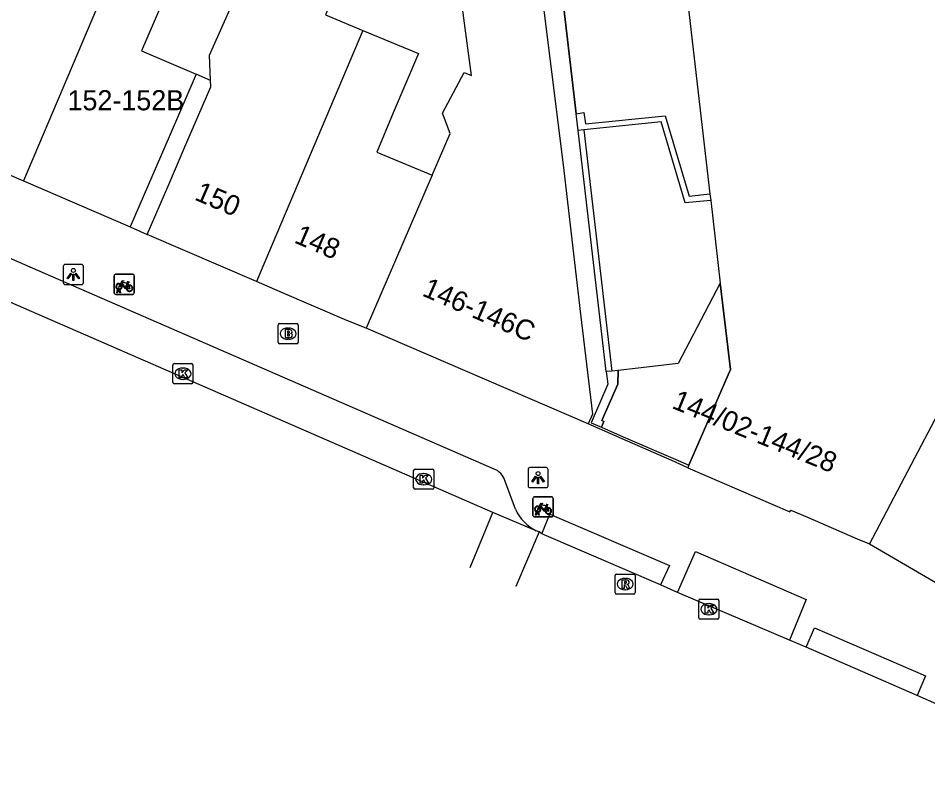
# Model space of a CAD drawing. Extents: x 159718 to 160783, y 383290 to 384030.
# Drawn here: x 159819.16 to 159864.38, y 383524.76 to 383563 of the extents above; entities that cross this region are included whole.
import ezdxf

# ---------------------------------------------------------------- set-up
doc = ezdxf.new("R2010")
doc.units = 0
for name, color, linetype in [('IMGEO_Brandkraan', 7, 'Continuous'), ('IMGEO_Fietsenrek', 7, 'Continuous'), ('IMGEO_Grasland_overig', 7, 'Continuous'), ('IMGEO_Hek', 7, 'Continuous'), ('IMGEO_Kolk', 7, 'Continuous'), ('IMGEO_Lichtpunt', 7, 'Continuous'), ('IMGEO_Muur', 7, 'Continuous'), ('IMGEO_Pand', 7, 'Continuous'), ('IMGEO_Pand_nummerreeks', 7, 'Continuous'), ('IMGEO_Pand_overbouw', 7, 'Continuous'), ('IMGEO_Rijbaan_lokaal_gesloten', 7, 'Continuous'), ('IMGEO_Rijbaan_lokaal_open', 7, 'Continuous'), ('IMGEO_Rioolput', 7, 'Continuous'), ('IMGEO_Voetpad_open', 7, 'Continuous')]:
    doc.layers.add(name, color=color, linetype=linetype)

msp = doc.modelspace()

# ---------------------------------------------------------------- linework, layer by layer
at = {"layer": 'IMGEO_Brandkraan'}
for p, q in [((159832.083, 383546.881), (159832.083, 383547.733)), ((159832.158, 383547.807), (159833.01, 383547.807)), ((159833.084, 383547.733), (159833.084, 383546.881)), ((159832.571, 383547.587), (159832.596, 383547.587)), ((159833.01, 383546.807), (159832.158, 383546.807)), ((159832.594, 383547.027), (159832.569, 383547.027))]:
    msp.add_line(p, q, dxfattribs=at)
for points in [[(159832.083, 383546.881), (159832.083, 383547.733)], [(159832.158, 383547.807), (159833.01, 383547.807)], [(159833.084, 383547.733), (159833.084, 383546.881)], [(159832.431, 383547.507), (159832.431, 383547.107), (159832.644, 383547.107)], [(159832.662, 383547.507), (159832.431, 383547.507)], [(159832.61, 383547.426), (159832.556, 383547.426), (159832.556, 383547.35)], [(159832.556, 383547.35), (159832.609, 383547.35)], [(159832.618, 383547.274), (159832.556, 383547.274), (159832.556, 383547.193)], [(159832.556, 383547.193), (159832.618, 383547.193)], [(159833.01, 383546.807), (159832.158, 383546.807)]]:
    msp.add_lwpolyline(points, dxfattribs=at)
for centre, radius, start, end in [((159832.16, 383547.731), 0.0765, 91.552, 178.448), ((159832.16, 383547.731), 0.0765, 91.552, 178.448), ((159833.008, 383547.731), 0.0765, 1.552, 88.448), ((159833.008, 383547.731), 0.0765, 1.552, 88.448), ((159832.611, 383547.388), 0.0379, 267.8285, 90.9355), ((159832.619, 383547.233), 0.0404, 269.8759, 90.5077), ((159832.666, 383547.362), 0.145, 59.4692, 91.5367), ((159832.691, 383547.409), 0.0922, 285.5137, 58.1501), ((159832.696, 383547.217), 0.105, 301.3115, 78.989), ((159832.16, 383546.883), 0.0765, 181.552, 268.448), ((159832.16, 383546.883), 0.0765, 181.552, 268.448), ((159832.65, 383547.358), 0.251, 268.6676, 293.5347), ((159833.008, 383546.883), 0.0765, 271.552, 358.448), ((159833.008, 383546.883), 0.0765, 271.552, 358.448)]:
    msp.add_arc(centre, radius, start, end, dxfattribs=at)
for centre, major_axis, ratio, start_param, end_param in [((159832.57, 383547.307), (-0.387, 0.002), 0.722429, 4.712389, 7.853982), ((159832.595, 383547.307), (-0.39, 0.002), 0.717154, 1.570796, 4.712389)]:
    msp.add_ellipse(centre, major_axis=major_axis, ratio=ratio, start_param=start_param, end_param=end_param, dxfattribs=at)
at = {"layer": 'IMGEO_Fietsenrek'}
for p, q in [((159823.933, 383549.335), (159823.933, 383550.176)), ((159823.933, 383550.176), (159823.933, 383549.335)), ((159824.008, 383550.26), (159824.849, 383550.26)), ((159824.849, 383550.26), (159824.008, 383550.26)), ((159824.933, 383550.185), (159824.933, 383549.344)), ((159824.933, 383549.344), (159824.933, 383550.185)), ((159824.06, 383549.344), (159824.099, 383549.504)), ((159824.129, 383549.492), (159824.094, 383549.344)), ((159824.171, 383549.516), (159824.17, 383549.52)), ((159824.212, 383549.344), (159824.178, 383549.486)), ((159824.202, 383549.527), (159824.203, 383549.52)), ((159824.21, 383549.49), (159824.245, 383549.344)), ((159824.62, 383549.809), (159824.656, 383549.714)), ((159824.858, 383549.26), (159824.017, 383549.26)), ((159824.017, 383549.26), (159824.858, 383549.26)), ((159824.094, 383549.344), (159824.06, 383549.344)), ((159824.245, 383549.344), (159824.212, 383549.344)), ((159844.754, 383538.263), (159844.754, 383539.104)), ((159844.754, 383539.104), (159844.754, 383538.263)), ((159844.829, 383539.188), (159845.67, 383539.188)), ((159845.67, 383539.188), (159844.829, 383539.188)), ((159845.754, 383539.113), (159845.754, 383538.272)), ((159845.754, 383538.272), (159845.754, 383539.113)), ((159845.441, 383538.737), (159845.477, 383538.642)), ((159845.679, 383538.188), (159844.838, 383538.188)), ((159844.838, 383538.188), (159845.679, 383538.188)), ((159844.881, 383538.272), (159844.92, 383538.432)), ((159844.915, 383538.272), (159844.881, 383538.272)), ((159844.95, 383538.42), (159844.915, 383538.272)), ((159844.992, 383538.444), (159844.991, 383538.448)), ((159845.033, 383538.272), (159844.999, 383538.414)), ((159845.023, 383538.455), (159845.024, 383538.448)), ((159845.031, 383538.418), (159845.066, 383538.272)), ((159845.066, 383538.272), (159845.033, 383538.272))]:
    msp.add_line(p, q, dxfattribs=at)
for points in [[(159824.246, 383549.786), (159824.341, 383549.95), (159824.427, 383549.936), (159824.429, 383549.927), (159824.373, 383549.916), (159824.346, 383549.871), (159824.602, 383549.83)], [(159824.602, 383549.83), (159824.627, 383549.879), (159824.621, 383549.883), (159824.598, 383549.887), (159824.586, 383549.894), (159824.585, 383549.897), (159824.587, 383549.902), (159824.682, 383549.887), (159824.684, 383549.877), (159824.674, 383549.864), (159824.662, 383549.858), (159824.648, 383549.864), (159824.62, 383549.809)], [(159824.267, 383549.734), (159824.215, 383549.644), (159824.175, 383549.619), (159824.176, 383549.666), (159824.231, 383549.76)], [(159824.542, 383549.542), (159824.492, 383549.542), (159824.301, 383549.793), (159824.282, 383549.761)], [(159824.589, 383549.805), (159824.332, 383549.846), (159824.315, 383549.817), (159824.482, 383549.597), (159824.589, 383549.805)], [(159824.637, 383549.707), (159824.607, 383549.784), (159824.498, 383549.566), (159824.541, 383549.566)], [(159824.571, 383549.566), (159824.691, 383549.565), (159824.647, 383549.679)], [(159824.667, 383549.686), (159824.722, 383549.541), (159824.572, 383549.541)], [(159845.088, 383538.662), (159845.036, 383538.572), (159844.996, 383538.547), (159844.997, 383538.594), (159845.052, 383538.688)], [(159845.067, 383538.714), (159845.162, 383538.878), (159845.248, 383538.864), (159845.25, 383538.855), (159845.194, 383538.844), (159845.167, 383538.799), (159845.423, 383538.758)], [(159845.363, 383538.47), (159845.313, 383538.47), (159845.122, 383538.721), (159845.103, 383538.689)], [(159845.41, 383538.733), (159845.153, 383538.774), (159845.136, 383538.745), (159845.303, 383538.525), (159845.41, 383538.733)], [(159845.458, 383538.635), (159845.428, 383538.712), (159845.319, 383538.494), (159845.362, 383538.494)], [(159845.392, 383538.494), (159845.512, 383538.493), (159845.468, 383538.607)], [(159845.488, 383538.614), (159845.543, 383538.469), (159845.393, 383538.469)], [(159845.423, 383538.758), (159845.448, 383538.807), (159845.442, 383538.811), (159845.419, 383538.815), (159845.407, 383538.822), (159845.406, 383538.825), (159845.408, 383538.83), (159845.503, 383538.815), (159845.505, 383538.805), (159845.495, 383538.792), (159845.483, 383538.786), (159845.469, 383538.792), (159845.441, 383538.737)]]:
    msp.add_lwpolyline(points, dxfattribs=at)
for centre, radius, start, end in [((159824.011, 383550.182), 0.0779, 92.4484, 184.2845), ((159824.011, 383550.182), 0.0779, 92.4484, 184.2845), ((159824.855, 383550.182), 0.0779, 2.4484, 94.2845), ((159824.855, 383550.182), 0.0779, 2.4484, 94.2845), ((159824.173, 383549.645), 0.159, 62.6766, 242.1369), ((159824.173, 383549.645), 0.129, 63.3192, 238.903), ((159824.153, 383549.516), 0.0499, 12.8025, 158.6934), ((159824.173, 383549.645), 0.159, 253.9967, 271.7867), ((159824.153, 383549.516), 0.0174, 12.8025, 163.4502), ((159824.173, 383549.645), 0.129, 253.415, 269.0204), ((159824.173, 383549.645), 0.129, 283.6043, 43.4302), ((159824.173, 383549.645), 0.159, 283.5766, 46.6042), ((159824.7, 383549.561), 0.159, 113.3408, 178.3217), ((159824.7, 383549.561), 0.159, 187.0065, 105.7708), ((159824.7, 383549.561), 0.129, 113.923, 177.9556), ((159824.7, 383549.561), 0.129, 188.6715, 104.5883), ((159824.011, 383549.338), 0.0779, 182.4484, 274.2845), ((159824.011, 383549.338), 0.0779, 182.4484, 274.2845), ((159824.855, 383549.338), 0.0779, 272.4484, 4.2845), ((159824.855, 383549.338), 0.0779, 272.4484, 4.2845), ((159844.832, 383539.11), 0.0779, 92.4484, 184.2845), ((159844.832, 383539.11), 0.0779, 92.4484, 184.2845), ((159845.676, 383539.11), 0.0779, 2.4484, 94.2845), ((159845.676, 383539.11), 0.0779, 2.4484, 94.2845), ((159844.994, 383538.573), 0.159, 62.6766, 242.1369), ((159844.994, 383538.573), 0.129, 63.3192, 238.903), ((159844.994, 383538.573), 0.129, 283.6043, 43.4302), ((159844.994, 383538.573), 0.159, 283.5766, 46.6042), ((159845.521, 383538.489), 0.159, 113.3408, 178.3217), ((159845.521, 383538.489), 0.159, 187.0065, 105.7708), ((159845.521, 383538.489), 0.129, 113.923, 177.9556), ((159845.521, 383538.489), 0.129, 188.6715, 104.5883), ((159844.832, 383538.266), 0.0779, 182.4484, 274.2845), ((159844.832, 383538.266), 0.0779, 182.4484, 274.2845), ((159844.974, 383538.444), 0.0499, 12.8025, 158.6934), ((159844.994, 383538.573), 0.159, 253.9967, 271.7867), ((159844.974, 383538.444), 0.0174, 12.8025, 163.4502), ((159844.994, 383538.573), 0.129, 253.415, 269.0204), ((159845.676, 383538.266), 0.0779, 272.4484, 4.2845), ((159845.676, 383538.266), 0.0779, 272.4484, 4.2845)]:
    msp.add_arc(centre, radius, start, end, dxfattribs=at)
at = {"layer": 'IMGEO_Grasland_overig'}
msp.add_lwpolyline([(159846.906, 383558.242), (159845.381, 383571.333)], dxfattribs=at)
at = {"layer": 'IMGEO_Hek'}
msp.add_lwpolyline([(159845.381, 383571.333), (159846.906, 383558.242)], dxfattribs=at)
at = {"layer": 'IMGEO_Kolk'}
for p, q in [((159826.853, 383544.887), (159826.853, 383545.739)), ((159826.928, 383545.813), (159827.78, 383545.813)), ((159827.341, 383545.593), (159827.366, 383545.593)), ((159827.854, 383545.739), (159827.854, 383544.887)), ((159827.364, 383545.033), (159827.339, 383545.033)), ((159827.78, 383544.813), (159826.928, 383544.813)), ((159838.823, 383539.639), (159838.823, 383540.491)), ((159838.898, 383540.565), (159839.75, 383540.565)), ((159839.824, 383540.491), (159839.824, 383539.639)), ((159839.311, 383540.345), (159839.336, 383540.345)), ((159839.75, 383539.565), (159838.898, 383539.565)), ((159839.334, 383539.785), (159839.309, 383539.785)), ((159853.075, 383534.098), (159853.927, 383534.098)), ((159853, 383533.172), (159853, 383534.024)), ((159853.488, 383533.878), (159853.513, 383533.878)), ((159854.001, 383534.024), (159854.001, 383533.172)), ((159853.511, 383533.318), (159853.486, 383533.318)), ((159853.927, 383533.098), (159853.075, 383533.098))]:
    msp.add_line(p, q, dxfattribs=at)
for points in [[(159826.853, 383544.887), (159826.853, 383545.739)], [(159826.928, 383545.813), (159827.78, 383545.813)], [(159827.174, 383545.513), (159827.297, 383545.513), (159827.297, 383545.362), (159827.427, 383545.513), (159827.591, 383545.513), (159827.445, 383545.362), (159827.598, 383545.113), (159827.446, 383545.113), (159827.361, 383545.277), (159827.297, 383545.21), (159827.297, 383545.113), (159827.174, 383545.113), (159827.174, 383545.513)], [(159827.854, 383545.739), (159827.854, 383544.887)], [(159827.78, 383544.813), (159826.928, 383544.813)], [(159838.823, 383539.639), (159838.823, 383540.491)], [(159838.898, 383540.565), (159839.75, 383540.565)], [(159839.824, 383540.491), (159839.824, 383539.639)], [(159839.144, 383540.265), (159839.267, 383540.265), (159839.267, 383540.114), (159839.397, 383540.265), (159839.561, 383540.265), (159839.415, 383540.114), (159839.568, 383539.865), (159839.416, 383539.865), (159839.331, 383540.029), (159839.267, 383539.962), (159839.267, 383539.865), (159839.144, 383539.865), (159839.144, 383540.265)], [(159839.75, 383539.565), (159838.898, 383539.565)], [(159853.075, 383534.098), (159853.927, 383534.098)], [(159853, 383533.172), (159853, 383534.024)], [(159853.321, 383533.798), (159853.444, 383533.798), (159853.444, 383533.647), (159853.574, 383533.798), (159853.738, 383533.798), (159853.592, 383533.647), (159853.745, 383533.398), (159853.593, 383533.398), (159853.508, 383533.562), (159853.444, 383533.495), (159853.444, 383533.398), (159853.321, 383533.398), (159853.321, 383533.798)], [(159854.001, 383534.024), (159854.001, 383533.172)], [(159853.927, 383533.098), (159853.075, 383533.098)]]:
    msp.add_lwpolyline(points, dxfattribs=at)
for centre, start, end in [((159826.93, 383545.737), 91.552, 178.448), ((159826.93, 383545.737), 91.552, 178.448), ((159827.778, 383545.737), 1.552, 88.448), ((159827.778, 383545.737), 1.552, 88.448), ((159826.93, 383544.889), 181.552, 268.448), ((159826.93, 383544.889), 181.552, 268.448), ((159827.778, 383544.889), 271.552, 358.448), ((159827.778, 383544.889), 271.552, 358.448), ((159838.9, 383540.489), 91.552, 178.448), ((159838.9, 383540.489), 91.552, 178.448), ((159839.748, 383540.489), 1.552, 88.448), ((159839.748, 383540.489), 1.552, 88.448), ((159838.9, 383539.641), 181.552, 268.448), ((159838.9, 383539.641), 181.552, 268.448), ((159839.748, 383539.641), 271.552, 358.448), ((159839.748, 383539.641), 271.552, 358.448), ((159853.077, 383534.022), 91.552, 178.448), ((159853.077, 383534.022), 91.552, 178.448), ((159853.925, 383534.022), 1.552, 88.448), ((159853.925, 383534.022), 1.552, 88.448), ((159853.077, 383533.174), 181.552, 268.448), ((159853.077, 383533.174), 181.552, 268.448), ((159853.925, 383533.174), 271.552, 358.448), ((159853.925, 383533.174), 271.552, 358.448)]:
    msp.add_arc(centre, 0.0765, start, end, dxfattribs=at)
for centre, major_axis, ratio, start_param, end_param in [((159827.34, 383545.313), (-0.387, 0.002), 0.722429, 4.712389, 7.853982), ((159827.365, 383545.313), (-0.39, 0.002), 0.717154, 1.570796, 4.712389), ((159839.31, 383540.065), (-0.387, 0.002), 0.722429, 4.712389, 7.853982), ((159839.335, 383540.065), (-0.39, 0.002), 0.717154, 1.570796, 4.712389), ((159853.487, 383533.598), (-0.387, 0.002), 0.722429, 4.712389, 7.853982), ((159853.512, 383533.598), (-0.39, 0.002), 0.717154, 1.570796, 4.712389)]:
    msp.add_ellipse(centre, major_axis=major_axis, ratio=ratio, start_param=start_param, end_param=end_param, dxfattribs=at)
at = {"layer": 'IMGEO_Lichtpunt'}
for p, q in [((159821.408, 383550.652), (159821.408, 383549.845)), ((159821.408, 383550.652), (159821.408, 383549.845)), ((159822.31, 383550.747), (159821.502, 383550.747)), ((159822.31, 383550.747), (159821.502, 383550.747)), ((159822.404, 383549.845), (159822.404, 383550.652)), ((159822.404, 383549.845), (159822.404, 383550.652)), ((159821.502, 383549.751), (159822.31, 383549.751)), ((159821.502, 383549.751), (159822.31, 383549.751)), ((159844.511, 383540.549), (159844.511, 383539.742)), ((159844.511, 383540.549), (159844.511, 383539.742)), ((159845.413, 383540.644), (159844.605, 383540.644)), ((159845.413, 383540.644), (159844.605, 383540.644)), ((159845.507, 383539.742), (159845.507, 383540.549)), ((159845.507, 383539.742), (159845.507, 383540.549)), ((159844.605, 383539.648), (159845.413, 383539.648)), ((159844.605, 383539.648), (159845.413, 383539.648))]:
    msp.add_line(p, q, dxfattribs=at)
for points in [[(159821.782, 383550.316), (159821.821, 383550.288), (159821.633, 383550.026), (159821.595, 383550.053), (159821.782, 383550.316)], [(159821.884, 383550.268), (159821.931, 383550.268), (159821.931, 383549.946), (159821.884, 383549.946), (159821.884, 383550.268)], [(159821.994, 383550.288), (159822.032, 383550.315), (159822.219, 383550.053), (159822.18, 383550.025), (159821.994, 383550.288)], [(159844.885, 383540.213), (159844.924, 383540.185), (159844.736, 383539.923), (159844.698, 383539.95), (159844.885, 383540.213)], [(159844.987, 383540.165), (159845.034, 383540.165), (159845.034, 383539.843), (159844.987, 383539.843), (159844.987, 383540.165)], [(159845.097, 383540.185), (159845.135, 383540.212), (159845.322, 383539.95), (159845.283, 383539.922), (159845.097, 383540.185)]]:
    msp.add_lwpolyline(points, dxfattribs=at)
for centre in [(159821.907, 383550.45), (159845.01, 383540.347)]:
    msp.add_circle(centre, 0.0994, dxfattribs=at)
for centre, start, end in [((159821.502, 383550.652), 90, 180), ((159821.502, 383550.652), 90, 180), ((159822.31, 383550.652), 0, 90), ((159822.31, 383550.652), 0, 90), ((159821.502, 383549.845), 180, 270), ((159821.502, 383549.845), 180, 270), ((159822.31, 383549.845), 270, 0), ((159822.31, 383549.845), 270, 360), ((159844.605, 383540.549), 90, 180), ((159844.605, 383540.549), 90, 180), ((159845.413, 383540.549), 0, 90), ((159845.413, 383540.549), 0, 90), ((159844.605, 383539.742), 180, 270), ((159844.605, 383539.742), 180, 270), ((159845.413, 383539.742), 270, 0), ((159845.413, 383539.742), 270, 360)]:
    msp.add_arc(centre, 0.0946, start, end, dxfattribs=at)
at = {"layer": 'IMGEO_Muur'}
for points in [[(159846.906, 383558.242), (159847.29, 383558.299), (159847.361, 383557.751), (159851.334, 383558.144), (159852.519, 383554.139), (159853.552, 383554.267)], [(159847.003, 383557.413), (159846.906, 383558.242)], [(159853.591, 383553.934), (159852.328, 383553.811), (159851.129, 383557.837), (159847.282, 383557.442)], [(159847.282, 383557.442), (159847.003, 383557.413)], [(159848.401, 383545.416), (159847.003, 383557.413)], [(159847.282, 383557.442), (159848.679, 383545.446)]]:
    msp.add_lwpolyline(points, dxfattribs=at)
at = {"layer": 'IMGEO_Pand'}
for points in [[(159839.341, 383590.45), (159841.885, 383590.73), (159846.252, 383555.697), (159847.123, 383548.271), (159847.706, 383543.305), (159847.499, 383542.824)], [(159839.742, 383555.197), (159840.63, 383557.261), (159840.254, 383558.274), (159841.327, 383560.302), (159841.705, 383560.146), (159839.698, 383575.158), (159836.545, 383574.871), (159835.742, 383581.326), (159831.88, 383582.671), (159834.149, 383589.19), (159835.383, 383588.76), (159838.723, 383589.153), (159839.126, 383589.2), (159838.901, 383590.474)], [(159826.563, 383571.764), (159829.24, 383570.611), (159827.454, 383566.384), (159825.298, 383561.378), (159828.005, 383560.212), (159826.712, 383557.21), (159824.733, 383552.618)], [(159865.595, 383568.367), (159863.214, 383569.643), (159860.681, 383570.999), (159860.777, 383571.185), (159859.997, 383571.603), (159859.714, 383571.745), (159859.14, 383570.658), (159856.947, 383569.83), (159856.151, 383570.261), (159856.624, 383571.135), (159856.237, 383571.333), (159856.049, 383571.431), (159855.583, 383570.534), (159855.863, 383570.416), (159852.417, 383564.045), (159853.552, 383554.267)], [(159825.58, 383552.235), (159826.648, 383554.72), (159827.555, 383556.83), (159828.745, 383559.589), (159828.732, 383559.894), (159828.676, 383561.152), (159830.168, 383564.53), (159830.257, 383564.731), (159828.992, 383565.29), (159828.721, 383565.41), (159830.168, 383568.685), (159833.716, 383569.016), (159836.411, 383567.855), (159836.02, 383566.922), (159834.443, 383563.158), (159836.296, 383562.389)], [(159824.777, 383567.537), (159819.436, 383554.9)], [(159836.296, 383562.389), (159831.015, 383549.894)], [(159836.296, 383562.389), (159839.06, 383561.243), (159837.81, 383558.287), (159836.987, 383556.34), (159839.742, 383555.197)], [(159874.536, 383561.733), (159874.74, 383561.624), (159874.287, 383560.774), (159874.091, 383560.857), (159870.206, 383553.464), (159870.401, 383553.362), (159869.886, 383552.378), (159869.804, 383552.222), (159868.726, 383552.774), (159867.641, 383550.723), (159868.72, 383550.153), (159868.635, 383549.994), (159868.109, 383548.998), (159867.914, 383549.095), (159863.046, 383539.817), (159861.801, 383537.444), (159861.486, 383536.843)], [(159814.139, 383557.182), (159819.436, 383554.9)], [(159819.436, 383554.9), (159824.733, 383552.618)], [(159839.742, 383555.197), (159836.464, 383547.578)], [(159853.552, 383554.267), (159853.591, 383553.934)], [(159853.591, 383553.934), (159854.066, 383549.824)], [(159831.015, 383549.894), (159825.58, 383552.235)], [(159836.464, 383547.578), (159835.495, 383547.965), (159832.19, 383549.388), (159831.015, 383549.894)], [(159854.066, 383549.824), (159854.566, 383545.528), (159852.498, 383540.761)], [(159847.499, 383542.824), (159836.464, 383547.578)], [(159848.401, 383545.416), (159848.474, 383544.791), (159847.645, 383542.875), (159848.158, 383542.653)], [(159848.158, 383542.653), (159848.283, 383542.944), (159848.182, 383542.988), (159848.968, 383544.796), (159848.996, 383545.481)], [(159848.679, 383545.446), (159848.401, 383545.416)], [(159848.996, 383545.481), (159848.679, 383545.446)], [(159852.498, 383540.761), (159852.445, 383540.639)], [(159852.445, 383540.639), (159857.523, 383538.436), (159857.572, 383538.531), (159858.397, 383538.175), (159860.873, 383537.107), (159861.486, 383536.843)]]:
    msp.add_lwpolyline(points, dxfattribs=at)
at = {"layer": 'IMGEO_Pand_overbouw'}
for points in [[(159827.555, 383556.83), (159828.745, 383559.589), (159828.732, 383559.894), (159828.005, 383560.212), (159826.712, 383557.21), (159824.733, 383552.618), (159825.58, 383552.235), (159826.648, 383554.72)], [(159848.996, 383545.481), (159848.968, 383544.796), (159848.182, 383542.988), (159848.283, 383542.944), (159848.158, 383542.653), (159849.24, 383542.181), (159851.702, 383541.108), (159852.498, 383540.761), (159854.566, 383545.528), (159854.066, 383549.824), (159851.977, 383545.825)]]:
    msp.add_lwpolyline(points, close=True, dxfattribs=at)
at = {"layer": 'IMGEO_Rijbaan_lokaal_gesloten'}
msp.add_lwpolyline([(159854.066, 383549.824), (159851.977, 383545.825), (159848.996, 383545.481)], dxfattribs=at)
at = {"layer": 'IMGEO_Rijbaan_lokaal_open'}
for points in [[(159842.766, 383538.403), (159809.128, 383553.068)], [(159848.158, 383542.653), (159849.24, 383542.181), (159851.702, 383541.108), (159852.498, 383540.761)], [(159841.625, 383535.678), (159842.766, 383538.403)], [(159844.917, 383537.505), (159842.766, 383538.403)], [(159845.056, 383537.44), (159843.899, 383534.72), (159843.899, 383534.72)], [(159845.056, 383537.44), (159844.917, 383537.505)], [(159845.201, 383537.348), (159845.056, 383537.44)], [(159851.102, 383534.805), (159845.201, 383537.348)], [(159861.486, 383536.843), (159865.66, 383534.41)], [(159851.94, 383534.432), (159851.102, 383534.805)], [(159857.501, 383532.055), (159851.94, 383534.432)], [(159858.332, 383531.702), (159857.501, 383532.055)], [(159863.855, 383529.311), (159858.332, 383531.702)], [(159873.174, 383524.763), (159870.535, 383526.123), (159866.968, 383527.927), (159863.855, 383529.311)]]:
    msp.add_lwpolyline(points, dxfattribs=at)
at = {"layer": 'IMGEO_Rioolput'}
for p, q in [((159848.837, 383534.423), (159848.837, 383535.275)), ((159848.912, 383535.349), (159849.764, 383535.349)), ((159849.325, 383535.129), (159849.35, 383535.129)), ((159849.838, 383535.275), (159849.838, 383534.423)), ((159849.348, 383534.569), (159849.323, 383534.569)), ((159849.764, 383534.349), (159848.912, 383534.349))]:
    msp.add_line(p, q, dxfattribs=at)
for points in [[(159848.837, 383534.423), (159848.837, 383535.275)], [(159848.912, 383535.349), (159849.764, 383535.349)], [(159849.426, 383535.047), (159849.174, 383535.049), (159849.174, 383534.649)], [(159849.838, 383535.275), (159849.838, 383534.423)], [(159849.174, 383534.649), (159849.298, 383534.649), (159849.298, 383534.811), (159849.309, 383534.811)], [(159849.352, 383534.968), (159849.298, 383534.968), (159849.298, 383534.887)], [(159849.298, 383534.887), (159849.35, 383534.887)], [(159849.356, 383534.782), (159849.427, 383534.649), (159849.567, 383534.649), (159849.502, 383534.775)], [(159849.764, 383534.349), (159848.912, 383534.349)]]:
    msp.add_lwpolyline(points, dxfattribs=at)
for centre, radius, start, end in [((159848.914, 383535.273), 0.0765, 91.552, 178.448), ((159848.914, 383535.273), 0.0765, 91.552, 178.448), ((159849.425, 383534.937), 0.109, 350.3612, 89.416), ((159849.762, 383535.273), 0.0765, 1.552, 88.448), ((159849.762, 383535.273), 0.0765, 1.552, 88.448), ((159849.308, 383534.758), 0.0533, 26.0293, 88.6989), ((159849.334, 383535.076), 0.19, 274.7715, 282.9687), ((159849.358, 383534.872), 0.0964, 77.0061, 93.1865), ((159849.372, 383534.929), 0.0378, 276.6634, 79.6772), ((159849.423, 383534.937), 0.112, 277.5842, 350.9817), ((159849.407, 383534.722), 0.108, 29.5134, 73.7905), ((159848.914, 383534.425), 0.0765, 181.552, 268.448), ((159848.914, 383534.425), 0.0765, 181.552, 268.448), ((159849.762, 383534.425), 0.0765, 271.552, 358.448), ((159849.762, 383534.425), 0.0765, 271.552, 358.448)]:
    msp.add_arc(centre, radius, start, end, dxfattribs=at)
for centre, major_axis, ratio, start_param, end_param in [((159849.324, 383534.849), (-0.387, 0.002), 0.722429, 4.712389, 7.853982), ((159849.349, 383534.849), (-0.39, 0.002), 0.717154, 1.570796, 4.712389)]:
    msp.add_ellipse(centre, major_axis=major_axis, ratio=ratio, start_param=start_param, end_param=end_param, dxfattribs=at)
at = {"layer": 'IMGEO_Voetpad_open'}
for points in [[(159842.822, 383540.566), (159810.761, 383554.527)], [(159824.733, 383552.618), (159825.58, 383552.235)], [(159852.445, 383540.639), (159851.651, 383540.99), (159849.195, 383542.075), (159847.499, 383542.824)], [(159843.892, 383538.567), (159843.356, 383540.005)], [(159845.201, 383537.348), (159845.592, 383538.328), (159851.533, 383535.766), (159851.102, 383534.805)], [(159851.94, 383534.432), (159852.831, 383536.466), (159858.334, 383534.085), (159857.501, 383532.055)], [(159858.332, 383531.702), (159858.746, 383532.672), (159864.27, 383530.279), (159863.855, 383529.311)]]:
    msp.add_lwpolyline(points, dxfattribs=at)
for centre, radius, start, end in [((159842.519, 383539.743), 0.877, 17.3722, 69.8028), ((159845.826, 383539.408), 2.109, 203.5067, 244.462)]:
    msp.add_arc(centre, radius, start, end, dxfattribs=at)

# ---------------------------------------------------------------- texts
at = {"layer": 'IMGEO_Pand_nummerreeks'}
msp.add_text('152-152B', height=1, dxfattribs=at).set_placement((159821.617, 383558.417))
for s, rotation, p in [('150', 336.6978, (159827.877, 383553.989)), ('148', 336.6978, (159832.834, 383551.854)), ('146-146C', 336.5087, (159839.195, 383549.214)), ('144/02-144/28', 337.8337, (159851.61, 383543.618))]:
    msp.add_text(s, height=1, rotation=rotation, dxfattribs=at).set_placement(p)

doc.saveas('drawing.dxf')
